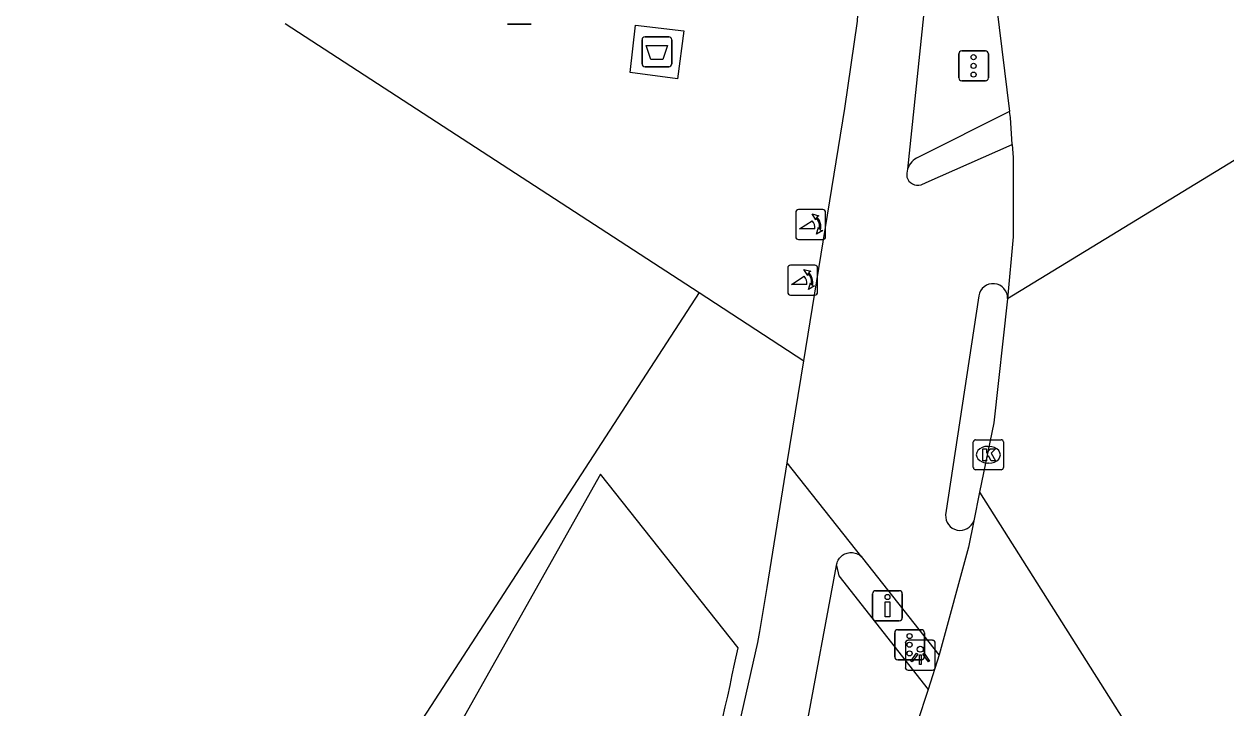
# Model space of a CAD drawing. Extents: x 159280 to 160375, y 384531 to 385872.
# Drawn here: x 160295.32 to 160335.41, y 384768.76 to 384791.57 of the extents above; entities that cross this region are included whole.
import ezdxf

# ---------------------------------------------------------------- set-up
doc = ezdxf.new("R2010")
doc.units = 0
for name, color, linetype in [('IMGEO_Afval_apart_plaats', 7, 'Continuous'), ('IMGEO_Afvalbak', 7, 'Continuous'), ('IMGEO_Drukknoppaal', 7, 'Continuous'), ('IMGEO_Fietspad_open', 7, 'Continuous'), ('IMGEO_Kolk', 7, 'Continuous'), ('IMGEO_Lichtpunt', 7, 'Continuous'), ('IMGEO_Pand', 7, 'Continuous'), ('IMGEO_Poller', 7, 'Continuous'), ('IMGEO_Rijbaan_regionaal_gesloten', 7, 'Continuous'), ('IMGEO_Verkeersregelinstallatiepaal', 7, 'Continuous'), ('IMGEO_Voetpad_gesloten', 7, 'Continuous'), ('IMGEO_Voetpad_open', 7, 'Continuous')]:
    doc.layers.add(name, color=color, linetype=linetype)

msp = doc.modelspace()

# ---------------------------------------------------------------- linework, layer by layer
at = {"layer": 'IMGEO_Afval_apart_plaats'}
for p, q in [((160315.931, 384790.24), (160315.931, 384791.04)), ((160315.931, 384791.04), (160315.931, 384790.24)), ((160316.031, 384791.14), (160316.821, 384791.14)), ((160316.821, 384791.14), (160316.031, 384791.14)), ((160316.921, 384791.04), (160316.921, 384790.24)), ((160316.921, 384790.24), (160316.921, 384791.04)), ((160316.821, 384790.14), (160316.031, 384790.14)), ((160316.031, 384790.14), (160316.821, 384790.14))]:
    msp.add_line(p, q, dxfattribs=at)
msp.add_lwpolyline([(160316.074, 384790.854), (160316.778, 384790.854), (160316.629, 384790.384), (160316.223, 384790.384), (160316.074, 384790.854)], dxfattribs=at)
for centre, start, end in [((160316.031, 384791.04), 90, 180), ((160316.031, 384791.04), 90, 180), ((160316.821, 384791.04), 0, 90), ((160316.821, 384791.04), 360, 90), ((160316.031, 384790.24), 180, 270), ((160316.031, 384790.24), 180, 270), ((160316.821, 384790.24), 270, 0), ((160316.821, 384790.24), 270, 0)]:
    msp.add_arc(centre, 0.1, start, end, dxfattribs=at)
at = {"layer": 'IMGEO_Afvalbak'}
for p, q in [((160312.236, 384791.566), (160311.446, 384791.566)), ((160311.446, 384791.566), (160312.236, 384791.566))]:
    msp.add_line(p, q, dxfattribs=at)
at = {"layer": 'IMGEO_Drukknoppaal'}
for p, q in [((160323.622, 384771.767), (160323.622, 384772.567)), ((160323.622, 384772.567), (160323.622, 384771.767)), ((160323.722, 384772.667), (160324.512, 384772.667)), ((160324.512, 384772.667), (160323.722, 384772.667)), ((160324.612, 384772.567), (160324.612, 384771.767)), ((160324.612, 384771.767), (160324.612, 384772.567)), ((160324.512, 384771.667), (160323.722, 384771.667)), ((160323.722, 384771.667), (160324.512, 384771.667))]:
    msp.add_line(p, q, dxfattribs=at)
msp.add_lwpolyline([(160324.192, 384772.292), (160324.192, 384771.792), (160324.042, 384771.792), (160324.042, 384772.292), (160324.192, 384772.292)], dxfattribs=at)
msp.add_circle((160324.117, 384772.457), 0.085, dxfattribs=at)
for centre, start, end in [((160323.722, 384772.567), 90, 180), ((160323.722, 384772.567), 90, 180), ((160324.512, 384772.567), 0, 90), ((160324.512, 384772.567), 360, 90), ((160323.722, 384771.767), 180, 270), ((160323.722, 384771.767), 180, 270), ((160324.512, 384771.767), 270, 0), ((160324.512, 384771.767), 270, 0)]:
    msp.add_arc(centre, 0.1, start, end, dxfattribs=at)
at = {"layer": 'IMGEO_Fietspad_open'}
for points in [[(160321.331, 384780.339), (160322.7, 384788.753), (160323.119, 384791.658), (160323.278, 384794.59), (160323.271, 384795.615), (160322.883, 384801.181), (160322, 384806.691), (160320.653, 384811.999)], [(160325.319, 384791.841), (160324.789, 384786.73)], [(160325.237, 384786.208), (160325.413, 384786.286), (160328.28, 384787.55)], [(160327.161, 384782.498), (160326.056, 384775.196)], [(160320.777, 384776.935), (160321.331, 384780.339)], [(160260.908, 384723.487), (160284.819, 384731.029), (160286.494, 384731.616), (160287.694, 384732.145), (160292.33, 384734.242), (160296.76, 384736.744), (160300.949, 384739.632), (160304.863, 384742.883), (160307.528, 384745.469), (160310.687, 384750), (160313.442, 384754.555), (160316.237, 384759.87), (160317.753, 384763.448), (160318.943, 384767.148), (160319.798, 384770.938), (160319.861, 384771.302), (160320.101, 384772.775), (160320.777, 384776.935)], [(160323.267, 384773.787), (160320.777, 384776.935)], [(160322.414, 384773.509), (160322.423, 384773.56), (160322.436, 384773.602), (160322.452, 384773.644), (160322.471, 384773.684), (160322.494, 384773.722), (160322.521, 384773.757), (160322.55, 384773.79), (160322.583, 384773.821), (160322.618, 384773.848), (160322.655, 384773.873), (160322.694, 384773.893), (160322.735, 384773.911), (160322.778, 384773.924), (160322.821, 384773.934), (160322.865, 384773.939), (160322.909, 384773.941), (160322.954, 384773.939), (160322.998, 384773.933), (160323.041, 384773.923), (160323.083, 384773.909), (160323.124, 384773.891), (160323.163, 384773.87), (160323.2, 384773.845), (160323.235, 384773.817), (160323.267, 384773.787)], [(160325.845, 384770.533), (160323.296, 384773.753), (160323.267, 384773.787)], [(160321.378, 384767.949), (160322.414, 384773.509)]]:
    msp.add_lwpolyline(points, dxfattribs=at)
for centre, radius, start, end in [((160325.319, 384786.549), 0.56, 161.1629, 189.0631), ((160325.124, 384786.562), 0.372, 195.7809, 287.7337), ((160327.639, 384782.425), 0.483, 357.9075, 171.2737), ((160326.54, 384775.165), 0.485, 176.293, 340.151)]:
    msp.add_arc(centre, radius, start, end, dxfattribs=at)
at = {"layer": 'IMGEO_Kolk'}
for p, q in [((160326.98, 384776.775), (160326.98, 384777.627)), ((160327.055, 384777.701), (160327.907, 384777.701)), ((160327.981, 384777.627), (160327.981, 384776.775)), ((160327.468, 384777.481), (160327.493, 384777.481)), ((160327.491, 384776.921), (160327.466, 384776.921)), ((160327.907, 384776.701), (160327.055, 384776.701))]:
    msp.add_line(p, q, dxfattribs=at)
for points in [[(160326.98, 384776.775), (160326.98, 384777.627)], [(160327.055, 384777.701), (160327.907, 384777.701)], [(160327.981, 384777.627), (160327.981, 384776.775)], [(160327.301, 384777.401), (160327.424, 384777.401), (160327.424, 384777.25), (160327.554, 384777.401), (160327.718, 384777.401), (160327.572, 384777.25), (160327.725, 384777.001), (160327.573, 384777.001), (160327.488, 384777.165), (160327.424, 384777.098), (160327.424, 384777.001), (160327.301, 384777.001), (160327.301, 384777.401)], [(160327.907, 384776.701), (160327.055, 384776.701)]]:
    msp.add_lwpolyline(points, dxfattribs=at)
for centre, start, end in [((160327.057, 384777.625), 91.552, 178.448), ((160327.057, 384777.625), 91.552, 178.448), ((160327.905, 384777.625), 1.552, 88.448), ((160327.905, 384777.625), 1.552, 88.448), ((160327.057, 384776.777), 181.552, 268.448), ((160327.057, 384776.777), 181.552, 268.448), ((160327.905, 384776.777), 271.552, 358.448), ((160327.905, 384776.777), 271.552, 358.448)]:
    msp.add_arc(centre, 0.0765, start, end, dxfattribs=at)
for centre, major_axis, ratio, start_param, end_param in [((160327.467, 384777.201), (-0.387, 0.002), 0.722429, 4.712389, 7.853982), ((160327.492, 384777.201), (-0.39, 0.002), 0.717154, 1.570796, 4.712389)]:
    msp.add_ellipse(centre, major_axis=major_axis, ratio=ratio, start_param=start_param, end_param=end_param, dxfattribs=at)
at = {"layer": 'IMGEO_Lichtpunt'}
for p, q in [((160324.713, 384770.917), (160324.713, 384770.11)), ((160324.713, 384770.917), (160324.713, 384770.11)), ((160325.615, 384771.012), (160324.807, 384771.012)), ((160325.615, 384771.012), (160324.807, 384771.012)), ((160325.709, 384770.11), (160325.709, 384770.917)), ((160325.709, 384770.11), (160325.709, 384770.917)), ((160324.807, 384770.016), (160325.615, 384770.016)), ((160324.807, 384770.016), (160325.615, 384770.016))]:
    msp.add_line(p, q, dxfattribs=at)
for points in [[(160325.087, 384770.581), (160325.126, 384770.553), (160324.938, 384770.291), (160324.9, 384770.318), (160325.087, 384770.581)], [(160325.189, 384770.533), (160325.236, 384770.533), (160325.236, 384770.211), (160325.189, 384770.211), (160325.189, 384770.533)], [(160325.299, 384770.553), (160325.337, 384770.58), (160325.524, 384770.318), (160325.485, 384770.29), (160325.299, 384770.553)]]:
    msp.add_lwpolyline(points, dxfattribs=at)
msp.add_circle((160325.212, 384770.715), 0.0994, dxfattribs=at)
for centre, start, end in [((160324.807, 384770.917), 90, 180), ((160324.807, 384770.917), 90, 180), ((160325.615, 384770.917), 0, 90), ((160325.615, 384770.917), 0, 90), ((160324.807, 384770.11), 180, 270), ((160324.807, 384770.11), 180, 270), ((160325.615, 384770.11), 270, 0), ((160325.615, 384770.11), 270, 360)]:
    msp.add_arc(centre, 0.0946, start, end, dxfattribs=at)
at = {"layer": 'IMGEO_Pand'}
for points in [[(160304.027, 384791.584), (160317.84, 384782.608)], [(160317.84, 384782.608), (160296.668, 384750), (160295.383, 384748.02)]]:
    msp.add_lwpolyline(points, dxfattribs=at)
at = {"layer": 'IMGEO_Poller'}
for p, q in [((160321.059, 384785.281), (160321.059, 384784.474)), ((160321.059, 384785.281), (160321.059, 384784.474)), ((160321.961, 384785.376), (160321.153, 384785.376)), ((160321.961, 384785.376), (160321.153, 384785.376)), ((160322.055, 384784.474), (160322.055, 384785.281)), ((160322.055, 384784.474), (160322.055, 384785.281)), ((160321.153, 384784.379), (160321.961, 384784.379)), ((160321.153, 384784.379), (160321.961, 384784.379)), ((160320.79, 384783.429), (160320.79, 384782.622)), ((160320.79, 384783.429), (160320.79, 384782.622)), ((160321.692, 384783.524), (160320.884, 384783.524)), ((160321.692, 384783.524), (160320.884, 384783.524)), ((160321.786, 384782.622), (160321.786, 384783.429)), ((160321.786, 384782.622), (160321.786, 384783.429)), ((160320.884, 384782.527), (160321.692, 384782.527)), ((160320.884, 384782.527), (160321.692, 384782.527))]:
    msp.add_line(p, q, dxfattribs=at)
for points in [[(160321.738, 384785.105), (160321.726, 384785.032), (160321.601, 384785.237)], [(160321.601, 384785.237), (160321.832, 384785.171), (160321.761, 384785.139)], [(160321.694, 384784.732), (160321.181, 384784.732), (160321.611, 384785.007)], [(160321.754, 384784.56), (160321.82, 384784.791), (160321.85, 384784.723)], [(160321.886, 384784.696), (160321.958, 384784.685), (160321.754, 384784.56)], [(160321.425, 384782.88), (160320.912, 384782.88), (160321.342, 384783.155)], [(160321.469, 384783.253), (160321.457, 384783.18), (160321.332, 384783.385)], [(160321.332, 384783.385), (160321.563, 384783.319), (160321.492, 384783.287)], [(160321.485, 384782.708), (160321.551, 384782.939), (160321.581, 384782.871)], [(160321.617, 384782.844), (160321.689, 384782.833), (160321.485, 384782.708)]]:
    msp.add_lwpolyline(points, dxfattribs=at)
for centre, radius, start, end in [((160321.153, 384785.281), 0.0946, 90, 180), ((160321.153, 384785.281), 0.0946, 90, 180), ((160321.961, 384785.281), 0.0946, 0, 90), ((160321.961, 384785.281), 0.0946, 0, 90), ((160321.366, 384784.782), 0.332, 351.3247, 42.4854), ((160321.38, 384784.792), 0.476, 351.7527, 41.1691), ((160321.38, 384784.792), 0.516, 349.3569, 42.2912), ((160321.153, 384784.474), 0.0946, 180, 270), ((160321.153, 384784.474), 0.0946, 180, 270), ((160321.961, 384784.474), 0.0946, 270, 0), ((160321.961, 384784.474), 0.0946, 270, 0), ((160320.884, 384783.429), 0.0946, 90, 180), ((160320.884, 384783.429), 0.0946, 90, 180), ((160321.097, 384782.93), 0.332, 351.3247, 42.4854), ((160321.111, 384782.94), 0.476, 351.7527, 41.1691), ((160321.111, 384782.94), 0.516, 349.3569, 42.2912), ((160321.692, 384783.429), 0.0946, 0, 90), ((160321.692, 384783.429), 0.0946, 0, 90), ((160320.884, 384782.622), 0.0946, 180, 270), ((160320.884, 384782.622), 0.0946, 180, 270), ((160321.692, 384782.622), 0.0946, 270, 0), ((160321.692, 384782.622), 0.0946, 270, 0)]:
    msp.add_arc(centre, radius, start, end, dxfattribs=at)
at = {"layer": 'IMGEO_Rijbaan_regionaal_gesloten'}
for points in [[(160327.68, 384792.822), (160328.19, 384788.651)], [(160339.813, 384789.54), (160328.122, 384782.407)], [(160328.28, 384787.55), (160328.215, 384788.449), (160328.19, 384788.651)], [(160328.28, 384787.55), (160328.306, 384787.114), (160328.307, 384784.468), (160328.122, 384782.407)], [(160328.122, 384782.407), (160327.66, 384778.271), (160327.182, 384775.959)], [(160327.182, 384775.959), (160326.996, 384775)], [(160327.182, 384775.959), (160333.951, 384765.247)], [(160326.996, 384775), (160326.824, 384774.114), (160325.845, 384770.533)], [(160325.845, 384770.533), (160325.479, 384769.37)], [(160325.479, 384769.37), (160324.744, 384767.146), (160323.789, 384764.932)]]:
    msp.add_lwpolyline(points, dxfattribs=at)
at = {"layer": 'IMGEO_Verkeersregelinstallatiepaal'}
for p, q in [((160326.495, 384789.771), (160326.495, 384790.571)), ((160326.495, 384790.571), (160326.495, 384789.771)), ((160326.595, 384790.671), (160327.385, 384790.671)), ((160327.385, 384790.671), (160326.595, 384790.671)), ((160327.485, 384790.571), (160327.485, 384789.771)), ((160327.485, 384789.771), (160327.485, 384790.571)), ((160327.385, 384789.671), (160326.595, 384789.671)), ((160326.595, 384789.671), (160327.385, 384789.671)), ((160324.36, 384770.465), (160324.36, 384771.265)), ((160324.36, 384771.265), (160324.36, 384770.465)), ((160324.46, 384771.365), (160325.25, 384771.365)), ((160325.25, 384771.365), (160324.46, 384771.365)), ((160325.35, 384771.265), (160325.35, 384770.465)), ((160325.35, 384770.465), (160325.35, 384771.265)), ((160325.25, 384770.365), (160324.46, 384770.365)), ((160324.46, 384770.365), (160325.25, 384770.365))]:
    msp.add_line(p, q, dxfattribs=at)
for centre in [(160326.99, 384790.461), (160326.99, 384790.171), (160326.99, 384789.881), (160324.855, 384771.155), (160324.855, 384770.865), (160324.855, 384770.575)]:
    msp.add_circle(centre, 0.085, dxfattribs=at)
for centre, start, end in [((160326.595, 384790.571), 90, 180), ((160326.595, 384790.571), 90, 180), ((160327.385, 384790.571), 0, 90), ((160327.385, 384790.571), 360, 90), ((160326.595, 384789.771), 180, 270), ((160326.595, 384789.771), 180, 270), ((160327.385, 384789.771), 270, 0), ((160327.385, 384789.771), 270, 0), ((160324.46, 384771.265), 90, 180), ((160324.46, 384771.265), 90, 180), ((160325.25, 384771.265), 0, 90), ((160325.25, 384771.265), 360, 90), ((160324.46, 384770.465), 180, 270), ((160324.46, 384770.465), 180, 270), ((160325.25, 384770.465), 270, 0), ((160325.25, 384770.465), 270, 0)]:
    msp.add_arc(centre, 0.1, start, end, dxfattribs=at)
at = {"layer": 'IMGEO_Voetpad_gesloten'}
msp.add_lwpolyline([(160317.324, 384791.337), (160317.116, 384789.734), (160315.541, 384789.954), (160315.712, 384791.526), (160317.324, 384791.337)], dxfattribs=at)
at = {"layer": 'IMGEO_Voetpad_open'}
for points in [[(160328.19, 384788.651), (160325.149, 384787.123)], [(160317.84, 384782.608), (160321.331, 384780.339)], [(160319.133, 384770.758), (160314.552, 384776.55), (160297.093, 384745.54), (160302.699, 384741.789), (160304.472, 384743.393)], [(160322.414, 384773.509), (160322.5, 384773.158), (160325.479, 384769.37)], [(160319.015, 384770.219), (160319.133, 384770.758)]]:
    msp.add_lwpolyline(points, dxfattribs=at)
for centre, radius, start, end in [((160325.385, 384786.546), 0.624, 112.2127, 162.806), ((160277.593, 384778.459), 42.234, 332.9422, 348.7496)]:
    msp.add_arc(centre, radius, start, end, dxfattribs=at)

doc.saveas('drawing.dxf')
